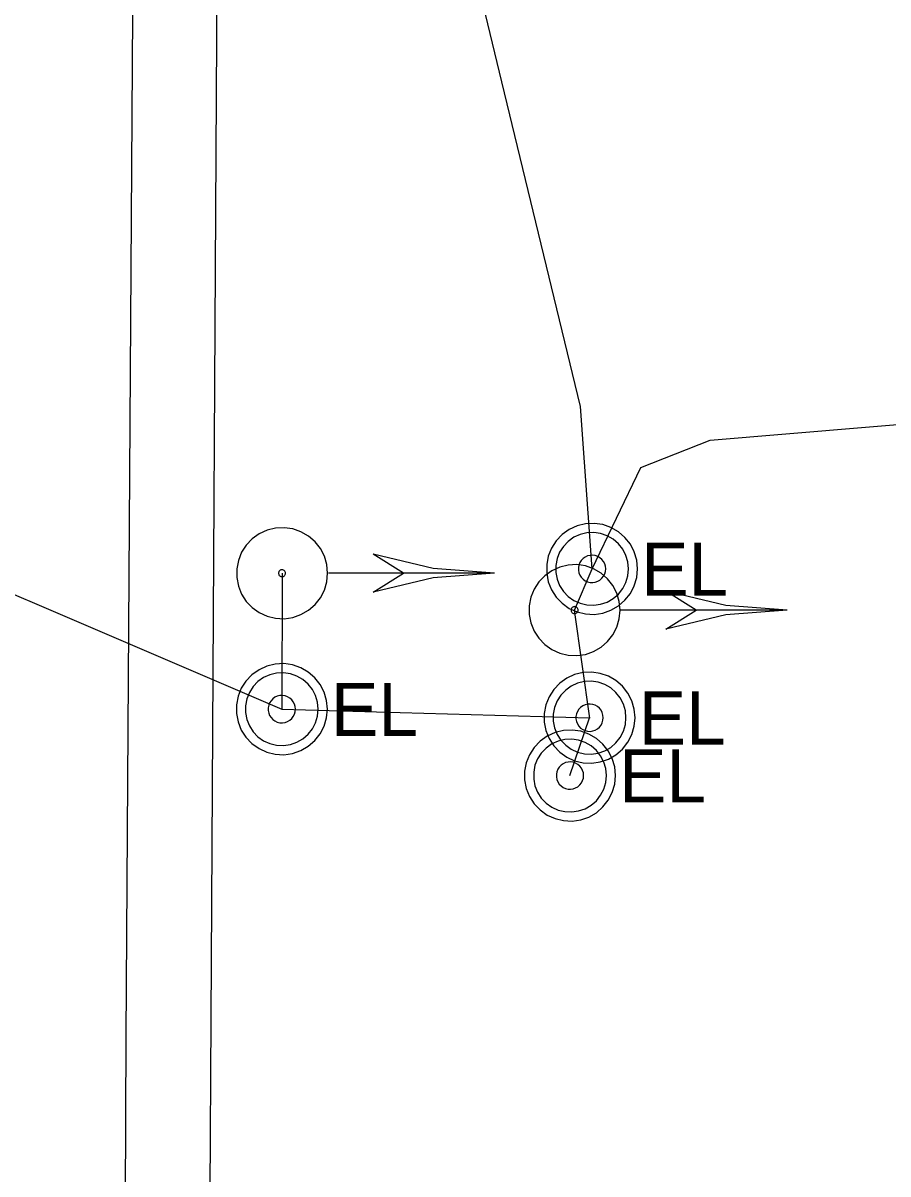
# Model space of a CAD drawing. Extents: x 600849 to 606371, y 330010 to 403088.
# Drawn here: x 602055.7 to 602118.4, y 364901.3 to 364984.7 of the extents above; entities that cross this region are included whole.
import ezdxf

# ---------------------------------------------------------------- set-up
doc = ezdxf.new("R2010")
doc.units = 0
for name, color, linetype in [('E_SIG', 7, 'Continuous'), ('E_UTL_E', 7, 'Continuous'), ('E_UTL_E_UG', 7, 'Continuous'), ('E_UTL_G_UG', 7, 'Continuous'), ('E_UTL_T_UG', 7, 'Continuous')]:
    doc.layers.add(name, color=color, linetype=linetype)

msp = doc.modelspace()

# ---------------------------------------------------------------- linework, layer by layer
at = {"layer": 'E_SIG'}
for points in [[(602077.809, 364944.852), (602077.749, 364945.476), (602077.572, 364946.078), (602077.285, 364946.636), (602076.897, 364947.129), (602076.423, 364947.54), (602075.88, 364947.853), (602075.287, 364948.059), (602074.666, 364948.148), (602074.039, 364948.118), (602073.429, 364947.97), (602072.859, 364947.71), (602072.348, 364947.346), (602071.915, 364946.892), (602071.575, 364946.364), (602071.342, 364945.781), (602071.224, 364945.165), (602071.224, 364944.538), (602071.342, 364943.922), (602071.575, 364943.339), (602071.915, 364942.812), (602072.348, 364942.358), (602072.859, 364941.994), (602073.429, 364941.733), (602074.039, 364941.585), (602074.666, 364941.555), (602075.287, 364941.645), (602075.88, 364941.85), (602076.423, 364942.164), (602076.897, 364942.574), (602077.285, 364943.068), (602077.572, 364943.625), (602077.749, 364944.227), (602077.809, 364944.852)], [(602089.909, 364944.852), (602085.455, 364945.197), (602081.109, 364946.227)], [(602083.309, 364944.85), (602081.109, 364946.227)], [(602099.002, 364942.176), (602098.942, 364942.8), (602098.765, 364943.402), (602098.478, 364943.96), (602098.09, 364944.453), (602097.616, 364944.864), (602097.072, 364945.177), (602096.48, 364945.383), (602095.859, 364945.472), (602095.232, 364945.442), (602094.622, 364945.294), (602094.052, 364945.034), (602093.541, 364944.67), (602093.108, 364944.216), (602092.768, 364943.688), (602092.535, 364943.105), (602092.417, 364942.489), (602092.417, 364941.862), (602092.535, 364941.246), (602092.768, 364940.663), (602093.108, 364940.136), (602093.541, 364939.682), (602094.052, 364939.318), (602094.622, 364939.057), (602095.232, 364938.909), (602095.859, 364938.879), (602096.48, 364938.969), (602097.072, 364939.174), (602097.616, 364939.488), (602098.09, 364939.898), (602098.478, 364940.392), (602098.765, 364940.949), (602098.942, 364941.551), (602099.002, 364942.176)], [(602074.761, 364944.852), (602074.756, 364944.899), (602074.743, 364944.945), (602074.721, 364944.988), (602074.691, 364945.026), (602074.655, 364945.057), (602074.614, 364945.081), (602074.568, 364945.097), (602074.521, 364945.104), (602074.473, 364945.101), (602074.426, 364945.09), (602074.382, 364945.07), (602074.343, 364945.042), (602074.31, 364945.008), (602074.284, 364944.967), (602074.266, 364944.923), (602074.257, 364944.876), (602074.257, 364944.828), (602074.266, 364944.781), (602074.284, 364944.736), (602074.31, 364944.696), (602074.343, 364944.661), (602074.382, 364944.633), (602074.426, 364944.613), (602074.473, 364944.602), (602074.521, 364944.6), (602074.568, 364944.606), (602074.614, 364944.622), (602074.655, 364944.646), (602074.691, 364944.677), (602074.721, 364944.715), (602074.743, 364944.758), (602074.756, 364944.804), (602074.761, 364944.852)], [(602089.908, 364944.85), (602077.867, 364944.85)], [(602089.909, 364944.852), (602085.455, 364944.506), (602081.109, 364943.477)], [(602081.109, 364943.479), (602083.309, 364944.85)], [(602111.102, 364942.176), (602106.648, 364942.521), (602102.302, 364943.551)], [(602104.502, 364942.174), (602102.302, 364943.551)], [(602095.954, 364942.176), (602095.949, 364942.223), (602095.936, 364942.269), (602095.914, 364942.312), (602095.884, 364942.35), (602095.848, 364942.381), (602095.806, 364942.405), (602095.761, 364942.421), (602095.714, 364942.428), (602095.666, 364942.425), (602095.619, 364942.414), (602095.575, 364942.394), (602095.536, 364942.366), (602095.503, 364942.332), (602095.477, 364942.291), (602095.459, 364942.247), (602095.45, 364942.2), (602095.45, 364942.152), (602095.459, 364942.105), (602095.477, 364942.06), (602095.503, 364942.02), (602095.536, 364941.985), (602095.575, 364941.957), (602095.619, 364941.937), (602095.666, 364941.926), (602095.714, 364941.924), (602095.761, 364941.93), (602095.806, 364941.946), (602095.848, 364941.97), (602095.884, 364942.001), (602095.914, 364942.039), (602095.936, 364942.082), (602095.949, 364942.128), (602095.954, 364942.176)], [(602111.101, 364942.174), (602099.06, 364942.174)], [(602111.102, 364942.176), (602106.648, 364941.83), (602102.302, 364940.801)], [(602102.302, 364940.803), (602104.502, 364942.174)]]:
    msp.add_lwpolyline(points, dxfattribs=at)
at = {"layer": 'E_UTL_E'}
for points in [[(602100.264, 364945.164), (602100.205, 364945.789), (602100.028, 364946.391), (602099.741, 364946.948), (602099.353, 364947.442), (602098.879, 364947.852), (602098.335, 364948.166), (602097.742, 364948.371), (602097.122, 364948.461), (602096.495, 364948.431), (602095.885, 364948.283), (602095.314, 364948.022), (602094.803, 364947.658), (602094.371, 364947.204), (602094.031, 364946.676), (602093.798, 364946.094), (602093.679, 364945.478), (602093.679, 364944.851), (602093.798, 364944.235), (602094.031, 364943.652), (602094.371, 364943.124), (602094.803, 364942.67), (602095.314, 364942.306), (602095.885, 364942.046), (602096.495, 364941.898), (602097.122, 364941.868), (602097.742, 364941.957), (602098.335, 364942.162), (602098.879, 364942.476), (602099.353, 364942.887), (602099.741, 364943.38), (602100.028, 364943.938), (602100.205, 364944.54), (602100.264, 364945.164)], [(602100.264, 364945.164), (602100.205, 364945.789), (602100.028, 364946.391), (602099.741, 364946.948), (602099.353, 364947.442), (602098.879, 364947.852), (602098.335, 364948.166), (602097.742, 364948.371), (602097.122, 364948.461), (602096.495, 364948.431), (602095.885, 364948.283), (602095.314, 364948.022), (602094.803, 364947.658), (602094.371, 364947.204), (602094.031, 364946.676), (602093.798, 364946.094), (602093.679, 364945.478), (602093.679, 364944.851), (602093.798, 364944.235), (602094.031, 364943.652), (602094.371, 364943.124), (602094.803, 364942.67), (602095.314, 364942.306), (602095.885, 364942.046), (602096.495, 364941.898), (602097.122, 364941.868), (602097.742, 364941.957), (602098.335, 364942.162), (602098.879, 364942.476), (602099.353, 364942.887), (602099.741, 364943.38), (602100.028, 364943.938), (602100.205, 364944.54), (602100.264, 364945.164)], [(602099.604, 364945.164), (602099.557, 364945.664), (602099.415, 364946.145), (602099.185, 364946.592), (602098.875, 364946.986), (602098.496, 364947.315), (602098.061, 364947.566), (602097.587, 364947.73), (602097.09, 364947.801), (602096.589, 364947.777), (602096.101, 364947.659), (602095.644, 364947.451), (602095.236, 364947.159), (602094.889, 364946.796), (602094.618, 364946.374), (602094.431, 364945.908), (602094.336, 364945.415), (602094.336, 364944.913), (602094.431, 364944.42), (602094.618, 364943.955), (602094.889, 364943.532), (602095.236, 364943.169), (602095.644, 364942.878), (602096.101, 364942.669), (602096.589, 364942.551), (602097.09, 364942.527), (602097.587, 364942.599), (602098.061, 364942.763), (602098.496, 364943.014), (602098.875, 364943.342), (602099.185, 364943.737), (602099.415, 364944.183), (602099.557, 364944.665), (602099.604, 364945.164)], [(602099.604, 364945.164), (602099.557, 364945.664), (602099.415, 364946.145), (602099.185, 364946.592), (602098.875, 364946.986), (602098.496, 364947.315), (602098.061, 364947.566), (602097.587, 364947.73), (602097.09, 364947.801), (602096.589, 364947.777), (602096.101, 364947.659), (602095.644, 364947.451), (602095.236, 364947.159), (602094.889, 364946.796), (602094.618, 364946.374), (602094.431, 364945.908), (602094.336, 364945.415), (602094.336, 364944.913), (602094.431, 364944.42), (602094.618, 364943.955), (602094.889, 364943.532), (602095.236, 364943.169), (602095.644, 364942.878), (602096.101, 364942.669), (602096.589, 364942.551), (602097.09, 364942.527), (602097.587, 364942.599), (602098.061, 364942.763), (602098.496, 364943.014), (602098.875, 364943.342), (602099.185, 364943.737), (602099.415, 364944.183), (602099.557, 364944.665), (602099.604, 364945.164)], [(602097.954, 364945.164), (602097.937, 364945.352), (602097.884, 364945.532), (602097.797, 364945.699), (602097.681, 364945.847), (602097.539, 364945.971), (602097.376, 364946.065), (602097.198, 364946.126), (602097.012, 364946.153), (602096.824, 364946.144), (602096.641, 364946.1), (602096.469, 364946.022), (602096.316, 364945.912), (602096.186, 364945.776), (602096.085, 364945.618), (602096.015, 364945.443), (602095.979, 364945.258), (602095.979, 364945.07), (602096.015, 364944.885), (602096.085, 364944.711), (602096.186, 364944.552), (602096.316, 364944.416), (602096.469, 364944.307), (602096.641, 364944.229), (602096.824, 364944.184), (602097.012, 364944.175), (602097.198, 364944.202), (602097.376, 364944.264), (602097.539, 364944.358), (602097.681, 364944.481), (602097.797, 364944.629), (602097.884, 364944.796), (602097.937, 364944.977), (602097.954, 364945.164)], [(602097.954, 364945.164), (602097.937, 364945.352), (602097.884, 364945.532), (602097.797, 364945.699), (602097.681, 364945.847), (602097.539, 364945.971), (602097.376, 364946.065), (602097.198, 364946.126), (602097.012, 364946.153), (602096.824, 364946.144), (602096.641, 364946.1), (602096.469, 364946.022), (602096.316, 364945.912), (602096.186, 364945.776), (602096.085, 364945.618), (602096.015, 364945.443), (602095.979, 364945.258), (602095.979, 364945.07), (602096.015, 364944.885), (602096.085, 364944.711), (602096.186, 364944.552), (602096.316, 364944.416), (602096.469, 364944.307), (602096.641, 364944.229), (602096.824, 364944.184), (602097.012, 364944.175), (602097.198, 364944.202), (602097.376, 364944.264), (602097.539, 364944.358), (602097.681, 364944.481), (602097.797, 364944.629), (602097.884, 364944.796), (602097.937, 364944.977), (602097.954, 364945.164)], [(602077.79, 364935.001), (602077.73, 364935.626), (602077.553, 364936.228), (602077.266, 364936.785), (602076.878, 364937.279), (602076.404, 364937.689), (602075.86, 364938.003), (602075.268, 364938.208), (602074.647, 364938.298), (602074.02, 364938.268), (602073.41, 364938.12), (602072.84, 364937.859), (602072.328, 364937.495), (602071.896, 364937.041), (602071.556, 364936.513), (602071.323, 364935.931), (602071.204, 364935.315), (602071.204, 364934.688), (602071.323, 364934.072), (602071.556, 364933.489), (602071.896, 364932.961), (602072.328, 364932.507), (602072.84, 364932.143), (602073.41, 364931.883), (602074.02, 364931.735), (602074.647, 364931.705), (602075.268, 364931.794), (602075.86, 364931.999), (602076.404, 364932.313), (602076.878, 364932.724), (602077.266, 364933.217), (602077.553, 364933.775), (602077.73, 364934.377), (602077.79, 364935.001)], [(602077.79, 364935.001), (602077.73, 364935.626), (602077.553, 364936.228), (602077.266, 364936.785), (602076.878, 364937.279), (602076.404, 364937.689), (602075.86, 364938.003), (602075.268, 364938.208), (602074.647, 364938.298), (602074.02, 364938.268), (602073.41, 364938.12), (602072.84, 364937.859), (602072.328, 364937.495), (602071.896, 364937.041), (602071.556, 364936.513), (602071.323, 364935.931), (602071.204, 364935.315), (602071.204, 364934.688), (602071.323, 364934.072), (602071.556, 364933.489), (602071.896, 364932.961), (602072.328, 364932.507), (602072.84, 364932.143), (602073.41, 364931.883), (602074.02, 364931.735), (602074.647, 364931.705), (602075.268, 364931.794), (602075.86, 364931.999), (602076.404, 364932.313), (602076.878, 364932.724), (602077.266, 364933.217), (602077.553, 364933.775), (602077.73, 364934.377), (602077.79, 364935.001)], [(602077.13, 364935.001), (602077.082, 364935.501), (602076.94, 364935.982), (602076.71, 364936.429), (602076.4, 364936.823), (602076.021, 364937.152), (602075.586, 364937.403), (602075.112, 364937.567), (602074.615, 364937.638), (602074.114, 364937.614), (602073.626, 364937.496), (602073.17, 364937.288), (602072.761, 364936.996), (602072.414, 364936.633), (602072.143, 364936.211), (602071.956, 364935.745), (602071.861, 364935.252), (602071.861, 364934.75), (602071.956, 364934.258), (602072.143, 364933.792), (602072.414, 364933.369), (602072.761, 364933.006), (602073.17, 364932.715), (602073.626, 364932.506), (602074.114, 364932.388), (602074.615, 364932.364), (602075.112, 364932.436), (602075.586, 364932.6), (602076.021, 364932.851), (602076.4, 364933.179), (602076.71, 364933.574), (602076.94, 364934.02), (602077.082, 364934.502), (602077.13, 364935.001)], [(602077.13, 364935.001), (602077.082, 364935.501), (602076.94, 364935.982), (602076.71, 364936.429), (602076.4, 364936.823), (602076.021, 364937.152), (602075.586, 364937.403), (602075.112, 364937.567), (602074.615, 364937.638), (602074.114, 364937.614), (602073.626, 364937.496), (602073.17, 364937.288), (602072.761, 364936.996), (602072.414, 364936.633), (602072.143, 364936.211), (602071.956, 364935.745), (602071.861, 364935.252), (602071.861, 364934.75), (602071.956, 364934.258), (602072.143, 364933.792), (602072.414, 364933.369), (602072.761, 364933.006), (602073.17, 364932.715), (602073.626, 364932.506), (602074.114, 364932.388), (602074.615, 364932.364), (602075.112, 364932.436), (602075.586, 364932.6), (602076.021, 364932.851), (602076.4, 364933.179), (602076.71, 364933.574), (602076.94, 364934.02), (602077.082, 364934.502), (602077.13, 364935.001)], [(602100.085, 364934.384), (602100.026, 364935.009), (602099.849, 364935.611), (602099.562, 364936.168), (602099.174, 364936.662), (602098.7, 364937.072), (602098.156, 364937.386), (602097.563, 364937.591), (602096.943, 364937.681), (602096.316, 364937.651), (602095.706, 364937.503), (602095.135, 364937.242), (602094.624, 364936.878), (602094.192, 364936.424), (602093.852, 364935.896), (602093.619, 364935.314), (602093.5, 364934.698), (602093.5, 364934.071), (602093.619, 364933.455), (602093.852, 364932.872), (602094.192, 364932.344), (602094.624, 364931.89), (602095.135, 364931.526), (602095.706, 364931.266), (602096.316, 364931.118), (602096.943, 364931.088), (602097.563, 364931.177), (602098.156, 364931.382), (602098.7, 364931.696), (602099.174, 364932.107), (602099.562, 364932.6), (602099.849, 364933.158), (602100.026, 364933.76), (602100.085, 364934.384)], [(602100.085, 364934.384), (602100.026, 364935.009), (602099.849, 364935.611), (602099.562, 364936.168), (602099.174, 364936.662), (602098.7, 364937.072), (602098.156, 364937.386), (602097.563, 364937.591), (602096.943, 364937.681), (602096.316, 364937.651), (602095.706, 364937.503), (602095.135, 364937.242), (602094.624, 364936.878), (602094.192, 364936.424), (602093.852, 364935.896), (602093.619, 364935.314), (602093.5, 364934.698), (602093.5, 364934.071), (602093.619, 364933.455), (602093.852, 364932.872), (602094.192, 364932.344), (602094.624, 364931.89), (602095.135, 364931.526), (602095.706, 364931.266), (602096.316, 364931.118), (602096.943, 364931.088), (602097.563, 364931.177), (602098.156, 364931.382), (602098.7, 364931.696), (602099.174, 364932.107), (602099.562, 364932.6), (602099.849, 364933.158), (602100.026, 364933.76), (602100.085, 364934.384)], [(602099.425, 364934.384), (602099.378, 364934.884), (602099.236, 364935.365), (602099.006, 364935.812), (602098.696, 364936.206), (602098.317, 364936.535), (602097.882, 364936.786), (602097.408, 364936.95), (602096.911, 364937.021), (602096.41, 364936.997), (602095.922, 364936.879), (602095.465, 364936.671), (602095.057, 364936.379), (602094.71, 364936.016), (602094.439, 364935.594), (602094.252, 364935.128), (602094.157, 364934.635), (602094.157, 364934.133), (602094.252, 364933.641), (602094.439, 364933.175), (602094.71, 364932.752), (602095.057, 364932.389), (602095.465, 364932.098), (602095.922, 364931.889), (602096.41, 364931.771), (602096.911, 364931.747), (602097.408, 364931.819), (602097.882, 364931.983), (602098.317, 364932.234), (602098.696, 364932.562), (602099.006, 364932.957), (602099.236, 364933.403), (602099.378, 364933.885), (602099.425, 364934.384)], [(602099.425, 364934.384), (602099.378, 364934.884), (602099.236, 364935.365), (602099.006, 364935.812), (602098.696, 364936.206), (602098.317, 364936.535), (602097.882, 364936.786), (602097.408, 364936.95), (602096.911, 364937.021), (602096.41, 364936.997), (602095.922, 364936.879), (602095.465, 364936.671), (602095.057, 364936.379), (602094.71, 364936.016), (602094.439, 364935.594), (602094.252, 364935.128), (602094.157, 364934.635), (602094.157, 364934.133), (602094.252, 364933.641), (602094.439, 364933.175), (602094.71, 364932.752), (602095.057, 364932.389), (602095.465, 364932.098), (602095.922, 364931.889), (602096.41, 364931.771), (602096.911, 364931.747), (602097.408, 364931.819), (602097.882, 364931.983), (602098.317, 364932.234), (602098.696, 364932.562), (602099.006, 364932.957), (602099.236, 364933.403), (602099.378, 364933.885), (602099.425, 364934.384)], [(602075.48, 364935.001), (602075.462, 364935.189), (602075.409, 364935.369), (602075.322, 364935.537), (602075.206, 364935.684), (602075.064, 364935.808), (602074.901, 364935.902), (602074.723, 364935.963), (602074.537, 364935.99), (602074.349, 364935.981), (602074.166, 364935.937), (602073.995, 364935.859), (602073.841, 364935.749), (602073.711, 364935.613), (602073.61, 364935.455), (602073.54, 364935.28), (602073.504, 364935.095), (602073.504, 364934.907), (602073.54, 364934.722), (602073.61, 364934.548), (602073.711, 364934.389), (602073.841, 364934.253), (602073.995, 364934.144), (602074.166, 364934.066), (602074.349, 364934.021), (602074.537, 364934.012), (602074.723, 364934.039), (602074.901, 364934.101), (602075.064, 364934.195), (602075.206, 364934.318), (602075.322, 364934.466), (602075.409, 364934.633), (602075.462, 364934.814), (602075.48, 364935.001)], [(602075.48, 364935.001), (602075.462, 364935.189), (602075.409, 364935.369), (602075.322, 364935.537), (602075.206, 364935.684), (602075.064, 364935.808), (602074.901, 364935.902), (602074.723, 364935.963), (602074.537, 364935.99), (602074.349, 364935.981), (602074.166, 364935.937), (602073.995, 364935.859), (602073.841, 364935.749), (602073.711, 364935.613), (602073.61, 364935.455), (602073.54, 364935.28), (602073.504, 364935.095), (602073.504, 364934.907), (602073.54, 364934.722), (602073.61, 364934.548), (602073.711, 364934.389), (602073.841, 364934.253), (602073.995, 364934.144), (602074.166, 364934.066), (602074.349, 364934.021), (602074.537, 364934.012), (602074.723, 364934.039), (602074.901, 364934.101), (602075.064, 364934.195), (602075.206, 364934.318), (602075.322, 364934.466), (602075.409, 364934.633), (602075.462, 364934.814), (602075.48, 364935.001)], [(602097.775, 364934.384), (602097.758, 364934.572), (602097.705, 364934.752), (602097.618, 364934.92), (602097.502, 364935.067), (602097.36, 364935.191), (602097.197, 364935.285), (602097.019, 364935.346), (602096.833, 364935.373), (602096.645, 364935.364), (602096.462, 364935.32), (602096.29, 364935.242), (602096.137, 364935.132), (602096.007, 364934.996), (602095.906, 364934.838), (602095.836, 364934.663), (602095.8, 364934.478), (602095.8, 364934.29), (602095.836, 364934.105), (602095.906, 364933.931), (602096.007, 364933.772), (602096.137, 364933.636), (602096.29, 364933.527), (602096.462, 364933.449), (602096.645, 364933.404), (602096.833, 364933.395), (602097.019, 364933.422), (602097.197, 364933.484), (602097.36, 364933.578), (602097.502, 364933.701), (602097.618, 364933.849), (602097.705, 364934.016), (602097.758, 364934.197), (602097.775, 364934.384)], [(602097.775, 364934.384), (602097.758, 364934.572), (602097.705, 364934.752), (602097.618, 364934.92), (602097.502, 364935.067), (602097.36, 364935.191), (602097.197, 364935.285), (602097.019, 364935.346), (602096.833, 364935.373), (602096.645, 364935.364), (602096.462, 364935.32), (602096.29, 364935.242), (602096.137, 364935.132), (602096.007, 364934.996), (602095.906, 364934.838), (602095.836, 364934.663), (602095.8, 364934.478), (602095.8, 364934.29), (602095.836, 364934.105), (602095.906, 364933.931), (602096.007, 364933.772), (602096.137, 364933.636), (602096.29, 364933.527), (602096.462, 364933.449), (602096.645, 364933.404), (602096.833, 364933.395), (602097.019, 364933.422), (602097.197, 364933.484), (602097.36, 364933.578), (602097.502, 364933.701), (602097.618, 364933.849), (602097.705, 364934.016), (602097.758, 364934.197), (602097.775, 364934.384)], [(602098.666, 364930.191), (602098.607, 364930.816), (602098.43, 364931.418), (602098.143, 364931.975), (602097.755, 364932.469), (602097.281, 364932.879), (602096.737, 364933.193), (602096.144, 364933.398), (602095.524, 364933.488), (602094.897, 364933.458), (602094.287, 364933.31), (602093.716, 364933.049), (602093.205, 364932.685), (602092.773, 364932.231), (602092.433, 364931.703), (602092.2, 364931.121), (602092.081, 364930.505), (602092.081, 364929.878), (602092.2, 364929.262), (602092.433, 364928.679), (602092.773, 364928.151), (602093.205, 364927.697), (602093.716, 364927.333), (602094.287, 364927.073), (602094.897, 364926.925), (602095.524, 364926.895), (602096.144, 364926.984), (602096.737, 364927.189), (602097.281, 364927.503), (602097.755, 364927.914), (602098.143, 364928.407), (602098.43, 364928.965), (602098.607, 364929.567), (602098.666, 364930.191)], [(602098.666, 364930.191), (602098.607, 364930.816), (602098.43, 364931.418), (602098.143, 364931.975), (602097.755, 364932.469), (602097.281, 364932.879), (602096.737, 364933.193), (602096.144, 364933.398), (602095.524, 364933.488), (602094.897, 364933.458), (602094.287, 364933.31), (602093.716, 364933.049), (602093.205, 364932.685), (602092.773, 364932.231), (602092.433, 364931.703), (602092.2, 364931.121), (602092.081, 364930.505), (602092.081, 364929.878), (602092.2, 364929.262), (602092.433, 364928.679), (602092.773, 364928.151), (602093.205, 364927.697), (602093.716, 364927.333), (602094.287, 364927.073), (602094.897, 364926.925), (602095.524, 364926.895), (602096.144, 364926.984), (602096.737, 364927.189), (602097.281, 364927.503), (602097.755, 364927.914), (602098.143, 364928.407), (602098.43, 364928.965), (602098.607, 364929.567), (602098.666, 364930.191)], [(602098.006, 364930.191), (602097.959, 364930.691), (602097.817, 364931.172), (602097.587, 364931.619), (602097.277, 364932.013), (602096.898, 364932.342), (602096.463, 364932.593), (602095.989, 364932.757), (602095.492, 364932.828), (602094.991, 364932.804), (602094.503, 364932.686), (602094.046, 364932.478), (602093.638, 364932.186), (602093.291, 364931.823), (602093.02, 364931.401), (602092.833, 364930.935), (602092.738, 364930.442), (602092.738, 364929.94), (602092.833, 364929.448), (602093.02, 364928.982), (602093.291, 364928.559), (602093.638, 364928.196), (602094.046, 364927.905), (602094.503, 364927.696), (602094.991, 364927.578), (602095.492, 364927.554), (602095.989, 364927.626), (602096.463, 364927.79), (602096.898, 364928.041), (602097.277, 364928.369), (602097.587, 364928.764), (602097.817, 364929.21), (602097.959, 364929.692), (602098.006, 364930.191)], [(602098.006, 364930.191), (602097.959, 364930.691), (602097.817, 364931.172), (602097.587, 364931.619), (602097.277, 364932.013), (602096.898, 364932.342), (602096.463, 364932.593), (602095.989, 364932.757), (602095.492, 364932.828), (602094.991, 364932.804), (602094.503, 364932.686), (602094.046, 364932.478), (602093.638, 364932.186), (602093.291, 364931.823), (602093.02, 364931.401), (602092.833, 364930.935), (602092.738, 364930.442), (602092.738, 364929.94), (602092.833, 364929.448), (602093.02, 364928.982), (602093.291, 364928.559), (602093.638, 364928.196), (602094.046, 364927.905), (602094.503, 364927.696), (602094.991, 364927.578), (602095.492, 364927.554), (602095.989, 364927.626), (602096.463, 364927.79), (602096.898, 364928.041), (602097.277, 364928.369), (602097.587, 364928.764), (602097.817, 364929.21), (602097.959, 364929.692), (602098.006, 364930.191)], [(602096.356, 364930.191), (602096.339, 364930.379), (602096.286, 364930.559), (602096.199, 364930.727), (602096.083, 364930.874), (602095.941, 364930.998), (602095.778, 364931.092), (602095.6, 364931.153), (602095.414, 364931.18), (602095.226, 364931.171), (602095.043, 364931.127), (602094.871, 364931.049), (602094.718, 364930.939), (602094.588, 364930.803), (602094.487, 364930.645), (602094.417, 364930.47), (602094.381, 364930.285), (602094.381, 364930.097), (602094.417, 364929.912), (602094.487, 364929.738), (602094.588, 364929.579), (602094.718, 364929.443), (602094.871, 364929.334), (602095.043, 364929.256), (602095.226, 364929.211), (602095.414, 364929.202), (602095.6, 364929.229), (602095.778, 364929.291), (602095.941, 364929.385), (602096.083, 364929.508), (602096.199, 364929.656), (602096.286, 364929.823), (602096.339, 364930.004), (602096.356, 364930.191)], [(602096.356, 364930.191), (602096.339, 364930.379), (602096.286, 364930.559), (602096.199, 364930.727), (602096.083, 364930.874), (602095.941, 364930.998), (602095.778, 364931.092), (602095.6, 364931.153), (602095.414, 364931.18), (602095.226, 364931.171), (602095.043, 364931.127), (602094.871, 364931.049), (602094.718, 364930.939), (602094.588, 364930.803), (602094.487, 364930.645), (602094.417, 364930.47), (602094.381, 364930.285), (602094.381, 364930.097), (602094.417, 364929.912), (602094.487, 364929.738), (602094.588, 364929.579), (602094.718, 364929.443), (602094.871, 364929.334), (602095.043, 364929.256), (602095.226, 364929.211), (602095.414, 364929.202), (602095.6, 364929.229), (602095.778, 364929.291), (602095.941, 364929.385), (602096.083, 364929.508), (602096.199, 364929.656), (602096.286, 364929.823), (602096.339, 364930.004), (602096.356, 364930.191)]]:
    msp.add_lwpolyline(points, dxfattribs=at)
at = {"layer": 'E_UTL_E_UG'}
for points in [[(602096.798, 364934.349), (602095.701, 364942.176), (602096.963, 364945.163), (602096.119, 364956.936), (602090.433, 364980.456), (602083.007, 365011.192), (602078.847, 365026.93), (602076.175, 365028.834)], [(602021.526, 364966.789), (602031.062, 364952.566), (602037.509, 364950.847), (602074.488, 364935)], [(602096.963, 364945.163), (602100.51, 364952.5), (602105.53, 364954.494), (602139.287, 364957.316), (602156.047, 364959.658)], [(602074.508, 364944.852), (602074.488, 364935)], [(602074.488, 364935), (602096.784, 364934.383)], [(602095.365, 364930.19), (602096.784, 364934.383)]]:
    msp.add_lwpolyline(points, dxfattribs=at)
at = {"layer": 'E_UTL_G_UG'}
msp.add_lwpolyline([(602067.771, 364724.663), (602069.056, 364806.128), (602069.197, 364883.299), (602069.99, 365021.271)], dxfattribs=at)
at = {"layer": 'E_UTL_T_UG'}
for points in [[(602063.206, 364911.286), (602066.304, 365385.488), (602065.852, 365459.401), (602065.404, 365527.993), (602064.679, 365606.947)], [(602056.954, 363843.746), (602061.696, 364675.394), (602061.585, 364697.736), (602062.787, 364769.744), (602063.206, 364911.286)]]:
    msp.add_lwpolyline(points, dxfattribs=at)

# ---------------------------------------------------------------- texts
at = {"layer": 'E_UTL_E'}
for p in [(602100.528, 364943.219), (602100.528, 364943.219), (602078.054, 364933.056), (602078.054, 364933.056), (602100.349, 364932.439), (602100.349, 364932.439), (602098.93, 364928.246), (602098.93, 364928.246)]:
    msp.add_text('EL', height=3.8491, dxfattribs=at).set_placement(p)

doc.saveas('drawing.dxf')
